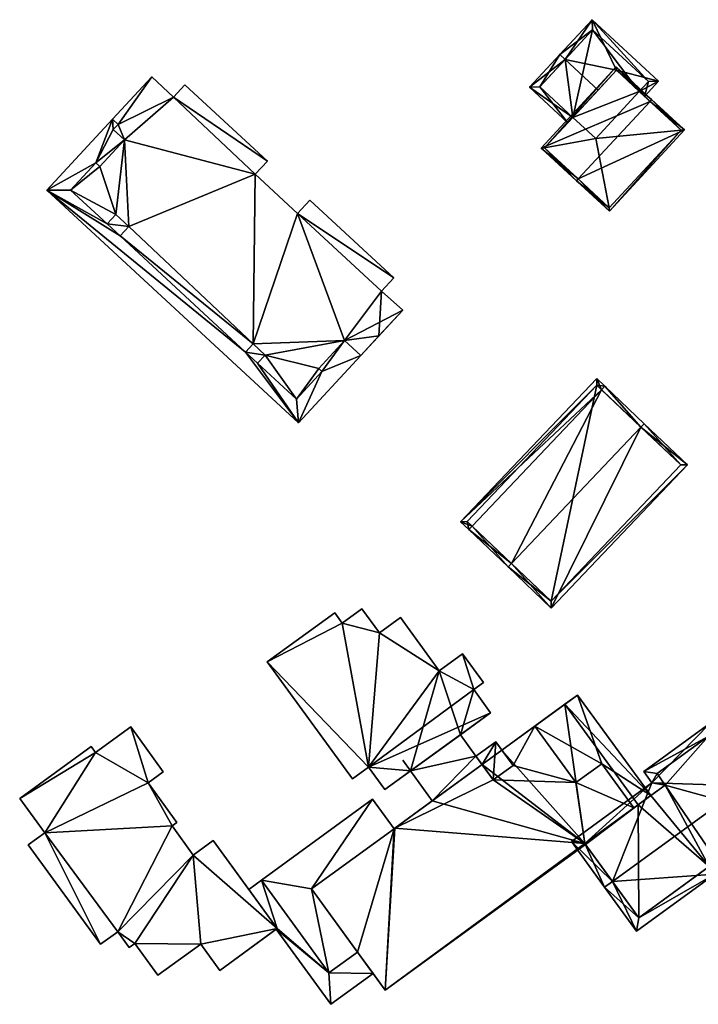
# Model space of a CAD drawing. Header units: inches. Extents: x 2685601 to 2690022, y 1235992 to 1239010.
# Tile 307 of 390: x 2689121 to 2689192, y 1237973 to 1238076. Entities that reach past the tile are written whole.
import ezdxf

# ---------------------------------------------------------------- set-up
doc = ezdxf.new("R2010")
doc.units = ezdxf.units.IN
doc.header["$MEASUREMENT"] = 0
doc.layers.add('Gebaeude Einzelhaus', color=10, linetype='Continuous')
doc.layers.add('Offenes Gebaeude', color=10, linetype='Continuous')

msp = doc.modelspace()

# ---------------------------------------------------------------- meshes
at = {"layer": 'Gebaeude Einzelhaus'}
mesh = msp.add_polyface(dxfattribs=at)
corners = [(2689178.392, 1238071.48, 490.392), (2689181.214, 1238075.634, 489.296), (2689177.841, 1238071.989, 490.392), (2689183.76, 1238070.354, 489.77), (2689188.158, 1238069.209, 489.296), (2689181.845, 1238068.284, 490.392), (2689186.149, 1238068.142, 489.77), (2689186.7, 1238067.633, 489.77), (2689174.694, 1238068.588, 489.296), (2689179.207, 1238065.434, 489.473), (2689178.698, 1238064.883, 489.296), (2689187.098, 1238069.168, 489.462), (2689181.255, 1238074.574, 489.462), (2689175.754, 1238068.629, 489.473), (2689186.149, 1238068.142, 480.794), (2689187.098, 1238069.168, 480.794), (2689181.255, 1238074.574, 480.794), (2689175.754, 1238068.629, 480.794), (2689179.207, 1238065.434, 480.794), (2689181.596, 1238063.223, 480.794)]
mesh.append_faces([[corners[k] for k in face] for face in [(0, 13, 2), (2, 13, 8), (8, 13, 10), (10, 13, 9), (1, 12, 2), (2, 12, 0), (4, 11, 1), (1, 11, 12), (4, 7, 11), (11, 7, 6), (0, 9, 5), (0, 8, 9), (9, 8, 10), (0, 2, 8), (4, 6, 7), (4, 3, 6), (3, 0, 5), (4, 1, 3), (3, 1, 0), (0, 1, 2)]], dxfattribs={"color": 13})
mesh.append_faces([[corners[k] for k in face] for face in [(14, 16, 15), (14, 18, 16), (16, 18, 17), (14, 19, 18), (9, 13, 18), (18, 13, 17), (0, 17, 13), (0, 16, 17), (0, 12, 16), (12, 11, 16), (16, 11, 15), (15, 11, 14), (14, 11, 6)]], dxfattribs={"color": 41})
mesh = msp.add_polyface(dxfattribs=at)
corners = [(2689179.764, 1238059.008, 494.1), (2689183.02, 1238055.654, 492.415), (2689190.859, 1238064.125, 492.415), (2689179.594, 1238058.825, 494.1), (2689187.263, 1238067.112, 494.1), (2689187.433, 1238067.296, 494.1), (2689183.746, 1238070.708, 492.415), (2689175.908, 1238062.236, 492.415), (2689183.006, 1238056.008, 492.505), (2689176.261, 1238062.25, 492.499), (2689190.505, 1238064.111, 492.505), (2689183.76, 1238070.354, 492.499), (2689186.149, 1238068.142, 489.77), (2689190.505, 1238064.111, 480.794), (2689186.149, 1238068.142, 480.794), (2689183.76, 1238070.354, 489.77), (2689181.845, 1238068.284, 490.392), (2689179.207, 1238065.434, 489.473), (2689176.261, 1238062.25, 480.794), (2689179.207, 1238065.434, 480.794), (2689183.006, 1238056.008, 480.794), (2689181.596, 1238063.223, 480.794)]
mesh.append_faces([[corners[k] for k in face] for face in [(11, 9, 6), (6, 9, 7), (4, 11, 5), (10, 4, 5), (5, 11, 6), (2, 10, 5), (1, 8, 10), (1, 10, 2), (0, 8, 3), (9, 0, 3), (7, 9, 3), (3, 8, 1), (4, 7, 0), (0, 7, 3), (5, 6, 4), (4, 6, 7), (0, 2, 4), (4, 2, 5), (3, 1, 0), (0, 1, 2)]], dxfattribs={"color": 13})
mesh.append_faces([[corners[k] for k in face] for face in [(13, 21, 14), (21, 18, 19), (13, 20, 21), (21, 20, 18), (10, 8, 13), (13, 8, 20), (0, 9, 8), (8, 9, 20), (20, 9, 18), (18, 17, 19), (16, 11, 15), (18, 9, 17), (17, 9, 16), (16, 9, 11), (11, 12, 15), (12, 13, 14), (12, 10, 13), (11, 4, 12), (12, 4, 10)]], dxfattribs={"color": 41})
mesh = msp.add_polyface(dxfattribs=at)
corners = [(2689135.249, 1238069.666, 487.122), (2689131.156, 1238065.244, 487.122), (2689131.736, 1238064.706, 487.122), (2689132.416, 1238063.078, 487.122), (2689131.238, 1238064.168, 487.122), (2689137.524, 1238067.561, 487.122), (2689131.515, 1238055.304, 487.122), (2689129.846, 1238060.301, 487.122), (2689132.868, 1238054.051, 487.122), (2689146.063, 1238059.505, 487.122), (2689126.791, 1238057.833, 487.122), (2689129.431, 1238060.685, 487.122), (2689130.598, 1238054.311, 487.122), (2689145.855, 1238041.789, 487.122), (2689131.95, 1238053.06, 487.122), (2689145.06, 1238040.929, 487.122), (2689155.381, 1238042.136, 487.122), (2689147.105, 1238040.633, 487.122), (2689150.476, 1238055.421, 487.122), (2689150.349, 1238036.034, 487.122), (2689146.309, 1238039.773, 487.122), (2689152.688, 1238039.226, 487.122), (2689153.02, 1238038.919, 487.122), (2689161.47, 1238045.325, 487.122), (2689157.071, 1238040.573, 487.122), (2689159.235, 1238047.306, 487.122), (2689160.51, 1238048.684, 487.122), (2689151.746, 1238056.794, 487.122), (2689147.334, 1238060.878, 487.122), (2689138.718, 1238068.85, 487.122), (2689124.31, 1238057.845, 484.846), (2689130.598, 1238054.311, 484.846), (2689126.791, 1238057.833, 484.846), (2689131.95, 1238053.06, 484.846), (2689132.868, 1238054.051, 484.846), (2689131.515, 1238055.304, 484.846), (2689129.431, 1238060.685, 484.846), (2689132.416, 1238063.078, 484.846), (2689129.846, 1238060.301, 484.846), (2689131.238, 1238064.168, 484.846), (2689131.157, 1238065.244, 484.846), (2689131.736, 1238064.706, 484.846), (2689145.06, 1238040.929, 484.846), (2689150.57, 1238033.546, 484.846), (2689153.02, 1238038.919, 484.846), (2689157.071, 1238040.573, 484.846), (2689150.349, 1238036.034, 484.846), (2689146.309, 1238039.773, 484.846), (2689155.381, 1238042.136, 484.846), (2689152.688, 1238039.226, 484.846), (2689147.105, 1238040.633, 484.846), (2689145.855, 1238041.789, 484.846), (2689135.249, 1238069.666, 474.16), (2689131.157, 1238065.244, 474.16), (2689158.97, 1238042.624, 474.16), (2689161.47, 1238045.325, 474.16), (2689157.072, 1238040.572, 474.16), (2689159.235, 1238047.306, 474.16), (2689160.51, 1238048.684, 474.16), (2689151.746, 1238056.794, 474.16), (2689150.476, 1238055.421, 474.16), (2689146.063, 1238059.505, 474.16), (2689147.334, 1238060.878, 474.16), (2689138.718, 1238068.85, 474.16), (2689137.524, 1238067.561, 474.16), (2689131.736, 1238064.706, 474.16), (2689132.416, 1238063.078, 474.16), (2689145.855, 1238041.789, 474.16), (2689132.868, 1238054.051, 474.16), (2689155.381, 1238042.136, 474.16), (2689147.105, 1238040.633, 474.16), (2689152.688, 1238039.226, 474.16), (2689150.349, 1238036.034, 474.16), (2689153.02, 1238038.919, 474.16), (2689146.309, 1238039.773, 474.16), (2689131.95, 1238053.06, 474.16), (2689145.06, 1238040.929, 474.16), (2689131.515, 1238055.304, 474.16), (2689126.791, 1238057.833, 474.16), (2689130.598, 1238054.311, 474.16), (2689129.846, 1238060.301, 474.16), (2689129.431, 1238060.685, 474.16), (2689131.238, 1238064.168, 474.16), (2689124.31, 1238057.845, 474.16), (2689150.57, 1238033.546, 474.16)]
mesh.append_faces([[corners[k] for k in face] for face in [(42, 50, 51), (42, 47, 50), (44, 48, 49), (44, 45, 48), (42, 43, 47), (47, 43, 46), (46, 43, 44), (44, 43, 45), (33, 30, 42), (42, 30, 43), (40, 39, 41), (30, 36, 40), (40, 36, 39), (39, 36, 37), (37, 36, 38), (30, 32, 36), (35, 31, 34), (34, 31, 33), (33, 31, 30), (30, 31, 32), (5, 28, 29), (5, 9, 28), (18, 26, 27), (18, 25, 26), (18, 16, 25), (25, 16, 23), (23, 16, 24), (21, 19, 22), (16, 17, 21), (21, 17, 19), (19, 17, 20), (9, 13, 18), (18, 13, 16), (16, 13, 17), (13, 14, 15), (9, 8, 13), (13, 8, 14), (6, 10, 12), (6, 7, 10), (10, 7, 11), (5, 3, 9), (9, 3, 8), (8, 3, 6), (6, 3, 7), (0, 2, 5), (5, 2, 3), (3, 2, 4), (0, 1, 2)]], dxfattribs={"color": 13})
mesh.append_faces([[corners[k] for k in face] for face in [(84, 73, 56), (56, 73, 69), (69, 73, 71), (84, 72, 73), (84, 74, 72), (84, 76, 74), (74, 76, 70), (70, 76, 67), (75, 79, 68), (68, 79, 77), (81, 66, 80), (81, 82, 66), (81, 53, 82), (82, 53, 65), (84, 83, 76), (76, 83, 75), (75, 83, 79), (79, 83, 78), (78, 83, 81), (81, 83, 53), (43, 56, 45), (43, 84, 56), (43, 30, 84), (84, 30, 83), (53, 83, 40), (40, 83, 30), (65, 66, 82), (80, 78, 81), (66, 77, 80), (80, 77, 78), (78, 77, 79), (66, 68, 77), (68, 67, 75), (75, 67, 76), (70, 72, 74), (70, 71, 72), (72, 71, 73), (67, 69, 70), (70, 69, 71), (69, 54, 56), (69, 57, 54), (54, 57, 55), (67, 60, 69), (69, 60, 57), (57, 60, 58), (58, 60, 59), (66, 61, 68), (68, 61, 67), (67, 61, 60), (65, 64, 66), (66, 64, 61), (61, 64, 62), (62, 64, 63), (53, 52, 65), (65, 52, 64), (0, 5, 52), (52, 5, 64), (5, 29, 64), (64, 29, 63), (29, 28, 63), (63, 28, 62), (28, 9, 62), (62, 9, 61), (9, 18, 61), (61, 18, 60), (18, 27, 60), (60, 27, 59), (27, 26, 59), (59, 26, 58), (26, 25, 58), (58, 25, 57), (25, 23, 57), (57, 23, 55), (45, 23, 24), (45, 55, 23), (56, 54, 45), (45, 54, 55), (24, 16, 45), (45, 16, 48), (16, 21, 48), (48, 21, 49), (44, 49, 22), (22, 49, 21), (46, 44, 19), (19, 44, 22), (19, 20, 46), (46, 20, 47), (50, 47, 17), (17, 47, 20), (51, 50, 13), (13, 50, 17), (42, 51, 15), (15, 51, 13), (15, 14, 42), (42, 14, 33), (34, 33, 8), (8, 33, 14), (35, 34, 6), (6, 34, 8), (31, 35, 12), (12, 35, 6), (32, 31, 10), (10, 31, 12), (36, 32, 11), (11, 32, 10), (38, 36, 7), (7, 36, 11), (37, 38, 3), (3, 38, 7), (39, 37, 4), (4, 37, 3), (41, 39, 2), (2, 39, 4), (2, 40, 41), (2, 1, 40), (0, 40, 1), (0, 52, 40), (40, 52, 53)]], dxfattribs={"color": 41})
mesh = msp.add_polyface(dxfattribs=at)
corners = [(2689168.685, 1238022.781, 486.537), (2689167.49, 1238023.229, 485.968), (2689168.341, 1238022.419, 486.537), (2689182.209, 1238037.004, 486.537), (2689181.701, 1238038.176, 485.968), (2689182.554, 1238037.366, 486.537), (2689172.455, 1238018.508, 491.656), (2689172.799, 1238018.87, 491.656), (2689186.323, 1238033.093, 491.656), (2689186.668, 1238033.455, 491.656), (2689191.173, 1238029.171, 485.968), (2689176.96, 1238014.224, 485.968), (2689181.719, 1238037.47, 486.21), (2689168.196, 1238023.246, 486.21), (2689176.943, 1238014.931, 486.425), (2689190.466, 1238029.154, 486.426), (2689190.466, 1238029.154, 474.124), (2689181.719, 1238037.47, 474.124), (2689168.196, 1238023.246, 474.124), (2689176.943, 1238014.931, 474.124)]
mesh.append_faces([[corners[k] for k in face] for face in [(3, 12, 5), (8, 3, 5), (15, 8, 9), (9, 8, 5), (10, 14, 15), (10, 15, 9), (11, 14, 10), (7, 14, 6), (0, 7, 6), (6, 14, 11), (13, 0, 2), (2, 0, 6), (12, 13, 1), (1, 13, 2), (5, 12, 4), (4, 12, 1), (11, 7, 6), (11, 8, 7), (11, 10, 8), (8, 10, 9), (3, 8, 5), (5, 8, 9), (2, 7, 0), (0, 7, 3), (3, 7, 8), (2, 6, 7), (4, 3, 5), (4, 1, 3), (3, 1, 0), (0, 1, 2)]], dxfattribs={"color": 13})
mesh.append_faces([[corners[k] for k in face] for face in [(17, 19, 18), (16, 19, 17), (14, 19, 16), (14, 16, 15), (7, 19, 14), (18, 19, 0), (0, 19, 7), (13, 18, 0), (17, 18, 12), (12, 18, 13), (16, 17, 3), (3, 17, 12), (8, 16, 3), (15, 16, 8)]], dxfattribs={"color": 41})
mesh = msp.add_polyface(dxfattribs=at)
corners = [(2689157.875, 1237997.608, 485.178), (2689170.631, 1238003.298, 485.178), (2689168.878, 1238005.71, 485.178), (2689159.578, 1237995.264, 485.178), (2689167.693, 1238009.446, 485.178), (2689169.879, 1238006.438, 485.178), (2689165.254, 1238007.674, 485.178), (2689159.015, 1238011.623, 485.178), (2689161.22, 1238013.224, 485.178), (2689155.131, 1238012.636, 485.178), (2689157.191, 1238014.133, 485.178), (2689147.318, 1238008.6, 485.178), (2689154.351, 1238013.711, 485.178), (2689156.195, 1237996.386, 485.178), (2689160.623, 1237991.244, 480.689), (2689170.908, 1237996.276, 480.728), (2689169.741, 1237997.88, 480.689), (2689180.458, 1237989.63, 480.941), (2689179.536, 1237996.013, 480.83), (2689172.973, 1237997.779, 480.728), (2689159.611, 1237974.341, 480.943), (2689160.548, 1237991.19, 480.689), (2689151.919, 1237984.91, 480.689), (2689180.514, 1237989.553, 480.943), (2689185.577, 1237993.357, 480.941), (2689182.221, 1237997.966, 480.83), (2689175.256, 1238001.894, 480.689), (2689171.806, 1237999.383, 480.689), (2689169.094, 1237998.768, 479.678), (2689162.259, 1237997.213, 479.678), (2689164.532, 1237994.089, 479.678), (2689167.47, 1238001, 479.678), (2689169.741, 1237997.88, 479.678), (2689151.919, 1237984.91, 478.921), (2689146.725, 1237985.821, 478.921), (2689153.756, 1237976.16, 478.921), (2689158.315, 1237994.256, 478.921), (2689156.718, 1237978.316, 478.921), (2689160.547, 1237991.189, 478.921), (2689170.908, 1237996.276, 485.114), (2689171.16, 1238000.27, 485.114), (2689169.095, 1237998.768, 485.114), (2689172.973, 1237997.779, 485.114), (2689175.256, 1238001.894, 482.586), (2689179.536, 1237996.013, 482.586), (2689182.221, 1237997.966, 482.586), (2689187.339, 1237994.64, 482.586), (2689185.577, 1237993.357, 482.586), (2689179.704, 1238005.131, 482.586), (2689157.875, 1237997.608, 469.12), (2689156.195, 1237996.386, 469.12), (2689159.578, 1237995.264, 469.12), (2689170.631, 1238003.298, 469.12), (2689162.259, 1237997.213, 469.12), (2689167.47, 1238001, 469.12), (2689168.878, 1238005.71, 469.12), (2689169.879, 1238006.438, 469.12), (2689167.693, 1238009.446, 469.12), (2689165.254, 1238007.674, 469.12), (2689161.22, 1238013.224, 469.12), (2689159.015, 1238011.623, 469.12), (2689157.191, 1238014.133, 469.12), (2689155.131, 1238012.636, 469.12), (2689154.351, 1238013.711, 469.12), (2689147.318, 1238008.6, 469.12), (2689160.623, 1237991.244, 469.12), (2689160.548, 1237991.19, 469.12), (2689158.355, 1237976.067, 476.963), (2689156.718, 1237978.316, 476.963), (2689158.355, 1237976.067, 476.863), (2689156.718, 1237978.316, 469.12), (2689156.718, 1237978.316, 476.863), (2689159.611, 1237974.341, 469.12), (2689180.514, 1237989.553, 469.12), (2689178.383, 1238004.17, 480.689), (2689178.383, 1238004.17, 469.12), (2689171.806, 1237999.383, 469.12), (2689164.532, 1237994.089, 469.12), (2689180.458, 1237989.63, 469.12), (2689151.919, 1237984.91, 469.12), (2689169.74, 1237997.88, 469.12), (2689186.018, 1237993.678, 469.12), (2689161.449, 1237998.326, 479.678), (2689161.449, 1237998.326, 469.12), (2689169.094, 1237998.768, 469.12), (2689146.724, 1237985.822, 476.863), (2689158.315, 1237994.256, 469.12), (2689146.725, 1237985.821, 469.12), (2689146.724, 1237985.822, 476.963), (2689153.756, 1237976.16, 469.12), (2689153.756, 1237976.16, 476.863), (2689153.756, 1237976.16, 476.963), (2689171.16, 1238000.27, 469.12), (2689179.704, 1238005.131, 469.12), (2689187.339, 1237994.64, 469.12)]
mesh.append_faces([[corners[k] for k in face] for face in [(43, 45, 48), (48, 45, 46), (46, 45, 47), (43, 44, 45), (42, 40, 39), (39, 40, 41), (36, 33, 38), (33, 35, 37), (36, 34, 33), (33, 34, 35), (28, 30, 32), (31, 29, 28), (28, 29, 30), (19, 26, 27), (19, 18, 26), (18, 24, 25), (18, 17, 24), (17, 20, 23), (20, 21, 22), (17, 14, 20), (20, 14, 21), (19, 15, 18), (18, 15, 17), (17, 15, 14), (14, 15, 16), (0, 11, 13), (0, 9, 11), (11, 9, 12), (0, 7, 9), (9, 7, 10), (0, 6, 7), (7, 6, 8), (0, 2, 6), (6, 2, 4), (4, 2, 5), (3, 1, 0), (0, 1, 2)]], dxfattribs={"color": 13})
mesh.append_faces([[corners[k] for k in face] for face in [(81, 75, 94), (94, 75, 93), (18, 25, 44), (44, 25, 45), (26, 18, 43), (43, 18, 44), (48, 74, 43), (43, 74, 26), (48, 93, 74), (74, 93, 75), (94, 93, 46), (46, 93, 48), (45, 24, 47), (45, 25, 24), (84, 92, 80), (80, 92, 76), (92, 27, 76), (27, 42, 19), (92, 40, 27), (27, 40, 42), (15, 19, 39), (39, 19, 42), (41, 16, 39), (39, 16, 15), (41, 28, 16), (16, 28, 32), (92, 28, 40), (40, 28, 41), (92, 84, 28), (66, 79, 86), (86, 79, 87), (87, 79, 89), (89, 79, 70), (86, 36, 66), (66, 36, 38), (89, 70, 90), (90, 70, 71), (91, 68, 35), (35, 68, 37), (35, 34, 91), (91, 34, 88), (87, 90, 85), (87, 89, 90), (36, 88, 34), (36, 85, 88), (36, 86, 85), (85, 86, 87), (84, 53, 54), (80, 77, 84), (84, 77, 53), (28, 84, 31), (31, 84, 54), (29, 77, 30), (82, 53, 29), (29, 53, 77), (82, 83, 53), (78, 75, 81), (78, 76, 75), (78, 80, 76), (78, 77, 80), (78, 65, 77), (66, 70, 79), (73, 72, 78), (78, 72, 65), (65, 72, 66), (66, 72, 70), (65, 30, 77), (30, 16, 32), (65, 14, 30), (30, 14, 16), (26, 76, 27), (26, 75, 76), (26, 74, 75), (72, 73, 20), (20, 73, 23), (20, 69, 72), (72, 69, 70), (70, 69, 71), (20, 67, 69), (20, 37, 67), (67, 37, 68), (20, 22, 37), (37, 22, 33), (22, 38, 33), (22, 21, 38), (38, 65, 66), (21, 14, 38), (38, 14, 65), (60, 62, 61), (62, 64, 63), (60, 49, 62), (62, 49, 64), (64, 49, 50), (49, 53, 51), (54, 55, 52), (55, 57, 56), (60, 58, 49), (49, 58, 53), (53, 58, 54), (54, 58, 55), (55, 58, 57), (60, 59, 58), (13, 11, 50), (50, 11, 64), (11, 12, 64), (64, 12, 63), (12, 9, 63), (63, 9, 62), (9, 10, 62), (62, 10, 61), (10, 7, 61), (61, 7, 60), (7, 8, 60), (60, 8, 59), (8, 6, 59), (59, 6, 58), (6, 4, 58), (58, 4, 57), (4, 5, 57), (57, 5, 56), (5, 2, 56), (56, 2, 55), (2, 1, 55), (55, 1, 52), (52, 31, 54), (29, 51, 53), (31, 3, 29), (29, 3, 51), (52, 1, 31), (31, 1, 3), (3, 0, 51), (51, 0, 49), (0, 13, 49), (49, 13, 50)]], dxfattribs={"color": 41})
mesh = msp.add_polyface(dxfattribs=at)
corners = [(2689134.881, 1237995.98, 479.521), (2689136.464, 1237997.13, 479.521), (2689133.064, 1238001.809, 479.521), (2689129.391, 1237999.14, 479.521), (2689121.474, 1237994.354, 479.521), (2689128.931, 1237999.774, 479.521), (2689124.083, 1237990.764, 479.521), (2689129.904, 1237979.128, 479.521), (2689122.358, 1237989.51, 479.521), (2689131.706, 1237980.438, 479.521), (2689137.374, 1237991.476, 479.521), (2689133.499, 1237979.206, 479.521), (2689132.911, 1237978.78, 479.521), (2689139.588, 1237988.429, 479.521), (2689140.365, 1237979.135, 479.521), (2689135.906, 1237975.894, 479.521), (2689148.356, 1237980.768, 479.521), (2689142.35, 1237976.404, 479.521), (2689141.681, 1237989.951, 479.521), (2689137.885, 1237991.848, 479.521), (2689129.904, 1237979.128, 469.12), (2689122.358, 1237989.51, 469.12), (2689131.706, 1237980.438, 469.12), (2689132.911, 1237978.78, 469.12), (2689133.499, 1237979.206, 469.12), (2689135.906, 1237975.894, 469.12), (2689140.365, 1237979.135, 469.12), (2689142.35, 1237976.404, 469.12), (2689148.246, 1237980.688, 476.863), (2689148.246, 1237980.688, 476.963), (2689148.356, 1237980.768, 469.12), (2689148.356, 1237980.768, 476.863), (2689148.356, 1237980.768, 476.963), (2689145.389, 1237984.85, 476.863), (2689141.681, 1237989.951, 469.12), (2689145.389, 1237984.85, 476.963), (2689139.588, 1237988.429, 469.12), (2689137.374, 1237991.476, 469.12), (2689137.885, 1237991.848, 469.12), (2689134.881, 1237995.98, 469.12), (2689136.464, 1237997.13, 469.12), (2689133.064, 1238001.809, 469.12), (2689129.391, 1237999.14, 469.12), (2689128.931, 1237999.774, 469.12), (2689121.474, 1237994.354, 469.12), (2689124.083, 1237990.764, 469.12)]
mesh.append_faces([[corners[k] for k in face] for face in [(0, 10, 19), (13, 16, 18), (13, 14, 16), (16, 14, 17), (13, 11, 14), (14, 11, 15), (10, 9, 13), (13, 9, 11), (11, 9, 12), (0, 6, 10), (10, 6, 9), (9, 6, 7), (7, 6, 8), (0, 3, 6), (6, 3, 4), (4, 3, 5), (0, 2, 3), (0, 1, 2)]], dxfattribs={"color": 13})
mesh.append_faces([[corners[k] for k in face] for face in [(45, 20, 21), (45, 22, 20), (22, 24, 23), (24, 26, 25), (26, 30, 27), (22, 36, 24), (24, 36, 26), (26, 36, 30), (30, 36, 34), (45, 37, 22), (22, 37, 36), (45, 39, 37), (37, 39, 38), (39, 41, 40), (43, 42, 44), (44, 42, 45), (45, 42, 39), (39, 42, 41), (8, 6, 21), (21, 6, 45), (6, 4, 45), (45, 4, 44), (4, 5, 44), (44, 5, 43), (5, 3, 43), (43, 3, 42), (3, 2, 42), (42, 2, 41), (2, 1, 41), (41, 1, 40), (1, 0, 40), (40, 0, 39), (0, 19, 39), (39, 19, 38), (19, 10, 38), (38, 10, 37), (10, 13, 37), (37, 13, 36), (13, 18, 36), (36, 18, 34), (30, 33, 31), (35, 16, 32), (33, 18, 35), (35, 18, 16), (30, 34, 33), (33, 34, 18), (16, 29, 32), (28, 30, 31), (28, 27, 30), (16, 17, 29), (29, 17, 28), (28, 17, 27), (17, 14, 27), (27, 14, 26), (14, 15, 26), (26, 15, 25), (15, 11, 25), (25, 11, 24), (11, 12, 24), (24, 12, 23), (12, 9, 23), (23, 9, 22), (9, 7, 22), (22, 7, 20), (7, 8, 20), (20, 8, 21)]], dxfattribs={"color": 41})
mesh = msp.add_polyface(dxfattribs=at)
corners = [(2689187.463, 1237995.965, 483.594), (2689193.556, 1238002.214, 482.586), (2689186.626, 1237997.17, 482.586), (2689197.078, 1237995.675, 487.642), (2689197.886, 1237996.263, 487.642), (2689183.337, 1237985.673, 487.642), (2689179.061, 1237989.85, 483.594), (2689182.529, 1237985.085, 487.642), (2689202.241, 1237990.28, 482.586), (2689194.025, 1237986.428, 483.762), (2689195.038, 1237985.036, 482.586), (2689185.87, 1237980.493, 483.762), (2689180.458, 1237989.63, 484.281), (2689186.09, 1237981.89, 484.445), (2689195.258, 1237986.434, 483.27), (2689194.245, 1237987.825, 484.445), (2689200.844, 1237990.5, 483.269), (2689193.336, 1238000.816, 483.274), (2689188.005, 1237996.936, 483.274), (2689188.841, 1237995.733, 484.28), (2689199.077, 1237992.928, 480.943), (2689193.336, 1238000.816, 469.12), (2689200.844, 1237990.5, 480.943), (2689199.077, 1237992.928, 469.12), (2689188.005, 1237996.936, 469.12), (2689188.841, 1237995.733, 469.12), (2689185.577, 1237993.357, 482.586), (2689180.458, 1237989.63, 480.941), (2689185.577, 1237993.357, 480.941), (2689187.339, 1237994.64, 482.586), (2689187.339, 1237994.64, 469.12), (2689186.09, 1237981.89, 469.12), (2689180.514, 1237989.553, 480.943), (2689180.514, 1237989.553, 469.12), (2689193.436, 1237987.236, 469.12), (2689193.436, 1237987.236, 480.943), (2689194.245, 1237987.825, 480.943), (2689195.258, 1237986.434, 480.943), (2689194.245, 1237987.825, 469.12), (2689200.844, 1237990.5, 469.12), (2689195.258, 1237986.434, 469.12), (2689186.018, 1237993.678, 469.12), (2689180.458, 1237989.63, 469.12)]
mesh.append_faces([[corners[k] for k in face] for face in [(19, 12, 0), (18, 19, 0), (17, 18, 2), (2, 18, 0), (1, 17, 2), (3, 17, 4), (16, 3, 4), (4, 17, 1), (8, 16, 4), (10, 14, 16), (10, 16, 8), (15, 14, 9), (13, 15, 9), (9, 14, 10), (11, 13, 9), (5, 13, 7), (12, 5, 7), (7, 13, 11), (0, 12, 6), (6, 12, 7), (11, 5, 7), (3, 8, 4), (11, 9, 5), (5, 9, 3), (3, 9, 8), (8, 9, 10), (5, 6, 7), (3, 0, 5), (5, 0, 6), (4, 1, 3), (3, 1, 0), (0, 1, 2)]], dxfattribs={"color": 13})
mesh.append_faces([[corners[k] for k in face] for face in [(41, 33, 42), (41, 31, 33), (30, 34, 41), (41, 34, 31), (38, 39, 40), (38, 23, 39), (30, 25, 34), (34, 25, 38), (38, 25, 23), (23, 25, 21), (21, 25, 24), (16, 37, 22), (16, 14, 37), (36, 14, 15), (36, 37, 14), (31, 35, 13), (13, 35, 15), (15, 35, 36), (31, 34, 35), (27, 32, 12), (12, 32, 5), (5, 32, 13), (13, 32, 31), (31, 32, 33), (29, 25, 30), (26, 19, 29), (29, 19, 25), (26, 12, 19), (28, 27, 26), (26, 27, 12), (19, 18, 25), (25, 18, 24), (18, 17, 24), (24, 17, 21), (21, 20, 23), (20, 16, 22), (20, 3, 16), (21, 17, 20), (20, 17, 3)]], dxfattribs={"color": 41})
at = {"layer": 'Offenes Gebaeude'}
mesh = msp.add_polyface(dxfattribs=at)
corners = [(2689153.756, 1237976.16, 476.963), (2689153.945, 1237972.858, 476.963), (2689158.355, 1237976.067, 476.963), (2689148.246, 1237980.688, 476.963), (2689156.718, 1237978.316, 476.963), (2689148.356, 1237980.768, 476.963), (2689146.724, 1237985.822, 476.963), (2689145.389, 1237984.85, 476.963), (2689148.246, 1237980.688, 476.863), (2689153.945, 1237972.858, 476.863), (2689158.355, 1237976.067, 476.863), (2689145.389, 1237984.85, 476.863), (2689146.724, 1237985.822, 476.863), (2689153.756, 1237976.16, 476.863), (2689156.718, 1237978.316, 476.863), (2689148.356, 1237980.768, 476.863)]
mesh.append_faces([[corners[k] for k in face] for face in [(5, 6, 7), (3, 0, 5), (5, 0, 6), (0, 2, 4), (3, 1, 0), (0, 1, 2)]], dxfattribs={"color": 13})
mesh.append_faces([[corners[k] for k in face] for face in [(13, 15, 12), (12, 15, 11), (13, 8, 15), (13, 9, 8), (14, 10, 13), (13, 10, 9), (12, 11, 6), (6, 11, 7), (9, 10, 1), (1, 10, 2), (9, 1, 8), (8, 1, 3)]], dxfattribs={"color": 41})

doc.saveas('drawing.dxf')
